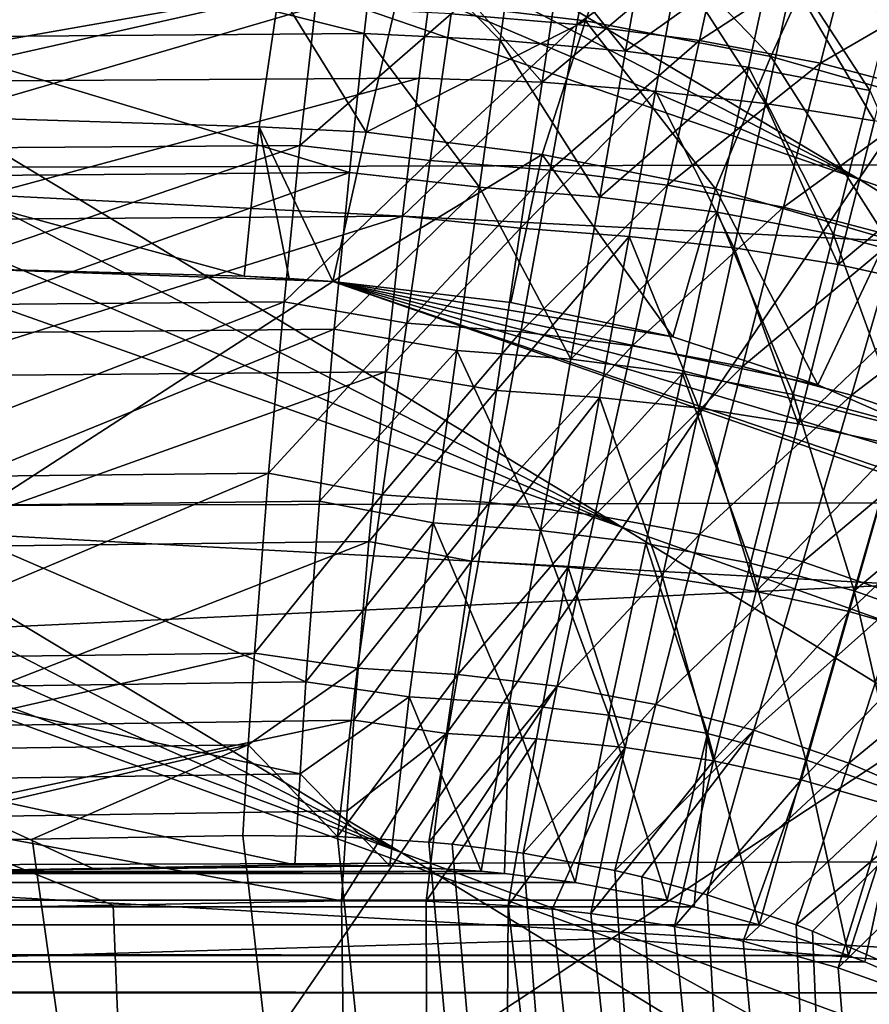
# Model space of a CAD drawing. Header units: metres. Extents: x -104 to 104, y -68 to 90.
# Tile 656 of 744: x 11.14 to 11.861, y 63.946 to 64.782. Entities that reach past the tile are written whole.
import ezdxf

# ---------------------------------------------------------------- set-up
doc = ezdxf.new("R2010")
doc.units = ezdxf.units.M
doc.layers.add('solid_FIT-BATH-153_SW0002', color=7, linetype='CONTINUOUS')

msp = doc.modelspace()

# ---------------------------------------------------------------- linework, layer by layer
at = {"layer": 'solid_FIT-BATH-153_SW0002'}
for points in [[(11.852636, 64.646774, 16.585003), (10.427814, 65.495926, 16.551546), (10.376735, 65.411522, 16.591522)], [(11.852636, 64.646774, 16.585003), (12.062684, 64.957085, 16.450451), (10.427814, 65.495926, 16.551546)], [(11.852636, 64.646774, 16.585003), (10.376735, 65.411522, 16.591522), (10.31077, 65.302567, 16.648218)], [(11.852636, 64.646774, 16.585003), (10.31077, 65.302567, 16.648218), (10.247931, 65.198784, 16.708183)], [(11.65191, 64.351181, 16.758869), (10.247931, 65.198784, 16.708183), (10.187838, 65.099533, 16.771673)], [(11.65191, 64.351181, 16.758869), (11.852636, 64.646774, 16.585003), (10.247931, 65.198784, 16.708183)], [(11.65191, 64.351181, 16.758869), (10.187838, 65.099533, 16.771673), (10.129853, 65.003761, 16.839369)], [(11.65191, 64.351181, 16.758869), (10.129853, 65.003761, 16.839369), (10.073413, 64.910545, 16.911943)], [(13.501779, 64.069473, 16.452181), (12.062684, 64.957085, 16.450451), (11.852636, 64.646774, 16.585003)], [(10.671652, 64.926094, -21.618959), (16.008661, 64.939339, -21.528992), (16.008661, 64.669853, -21.65876)], [(10.671576, 64.65583, -21.744427), (10.671652, 64.926094, -21.618959), (16.008661, 64.669853, -21.65876)], [(11.463671, 64.075256, 16.977695), (10.073413, 64.910545, 16.911943), (10.018735, 64.820236, 16.988976)], [(11.463671, 64.075256, 16.977695), (11.65191, 64.351181, 16.758869), (10.073413, 64.910545, 16.911943)], [(11.654564, 64.87941, 13.160353), (11.620215, 64.781219, 13.280434), (11.460307, 64.800499, 13.275292)], [(11.612876, 64.778214, 8.589328), (11.631902, 64.88298, 8.715256), (11.506342, 64.787315, 8.589342)], [(11.739985, 64.868843, 8.715199), (11.631902, 64.88298, 8.715256), (11.612876, 64.778214, 8.589328)], [(11.77783, 64.751053, 13.28959), (11.620215, 64.781219, 13.280434), (11.654564, 64.87941, 13.160353)], [(11.77783, 64.751053, 13.28959), (11.654564, 64.87941, 13.160353), (11.822212, 64.848, 13.1692)], [(11.432359, 64.770554, 1.001813), (11.037663, 64.76754, 1.001265), (11.037664, 64.868355, 0.882556)], [(11.44398, 64.870888, 0.882613), (11.432359, 64.770554, 1.001813), (11.037664, 64.868355, 0.882556)], [(11.547854, 64.764801, 1.001681), (11.432359, 64.770554, 1.001813), (11.44398, 64.870888, 0.882613)], [(11.562702, 64.8703, 0.874926), (11.547854, 64.764801, 1.001681), (11.44398, 64.870888, 0.882613)], [(11.65445, 64.755661, 1.001802), (11.547854, 64.764801, 1.001681), (11.562702, 64.8703, 0.874926)], [(11.673039, 64.860535, 0.875107), (11.65445, 64.755661, 1.001802), (11.562702, 64.8703, 0.874926)], [(11.717121, 64.764732, 8.589272), (11.739985, 64.868843, 8.715199), (11.612876, 64.778214, 8.589328)], [(11.846392, 64.848564, 8.71516), (11.739985, 64.868843, 8.715199), (11.717121, 64.764732, 8.589272)], [(11.781244, 64.846207, 0.875443), (11.65445, 64.755661, 1.001802), (11.673039, 64.860535, 0.875107)], [(11.781244, 64.846207, 0.875443), (11.758807, 64.741982, 1.002057), (11.65445, 64.755661, 1.001802)], [(11.819886, 64.745224, 8.589231), (11.846392, 64.848564, 8.71516), (11.717121, 64.764732, 8.589272)], [(11.861729, 64.722122, 1.002326), (11.758807, 64.741982, 1.002057), (11.781244, 64.846207, 0.875443)], [(11.77783, 64.751053, 13.28959), (11.822212, 64.848, 13.1692), (11.932956, 64.706863, 13.303801)], [(11.887798, 64.825592, 0.875799), (11.861729, 64.722122, 1.002326), (11.781244, 64.846207, 0.875443)], [(11.950462, 64.821083, 8.715191), (11.846392, 64.848564, 8.71516), (11.819886, 64.745224, 8.589231)], [(11.822212, 64.848, 13.1692), (11.986007, 64.800316, 13.184196), (11.932956, 64.706863, 13.303801)], [(11.032953, 64.729805, -4.414038), (11.479081, 64.732735, -4.415183), (11.492219, 64.833076, -4.298112)], [(11.032956, 64.830658, -4.2974), (11.032953, 64.729805, -4.414038), (11.492219, 64.833076, -4.298112)], [(11.583608, 64.729218, -4.413795), (11.492219, 64.833076, -4.298112), (11.479081, 64.732735, -4.415183)], [(11.583608, 64.729218, -4.413795), (11.599538, 64.834526, -4.28914), (11.492219, 64.833076, -4.298112)], [(11.699003, 64.826355, -4.288639), (11.599538, 64.834526, -4.28914), (11.583608, 64.729218, -4.413795)], [(11.679898, 64.721657, -4.413435), (11.699003, 64.826355, -4.288639), (11.583608, 64.729218, -4.413795)], [(11.773243, 64.711189, -4.413203), (11.699003, 64.826355, -4.288639), (11.679898, 64.721657, -4.413435)], [(11.773243, 64.711189, -4.413203), (11.795816, 64.815285, -4.288294), (11.699003, 64.826355, -4.288639)], [(11.463671, 64.075256, 16.977695), (10.018735, 64.820236, 16.988976), (9.966113, 64.733322, 17.069847)], [(11.360147, 64.806282, 13.275786), (10.803235, 64.708328, 13.38959), (10.797344, 64.819267, 13.286921)], [(11.920605, 64.718643, 8.589252), (11.950462, 64.821083, 8.715191), (11.819886, 64.745224, 8.589231)], [(11.865705, 64.696289, -4.412945), (11.795816, 64.815285, -4.288294), (11.773243, 64.711189, -4.413203)], [(11.865705, 64.696289, -4.412945), (11.891668, 64.79969, -4.287915), (11.795816, 64.815285, -4.288294)], [(11.34318, 64.691353, 13.376987), (10.803235, 64.708328, 13.38959), (11.360147, 64.806282, 13.275786)], [(11.43396, 64.686813, 13.3762), (11.34318, 64.691353, 13.376987), (11.360147, 64.806282, 13.275786)], [(11.460307, 64.800499, 13.275292), (11.43396, 64.686813, 13.3762), (11.360147, 64.806282, 13.275786)], [(10.97825, 64.672585, 8.488284), (11.377839, 64.675446, 8.488201), (11.390952, 64.793114, 8.589067)], [(10.978251, 64.79052, 8.589136), (10.97825, 64.672585, 8.488284), (11.390952, 64.793114, 8.589067)], [(11.506342, 64.787315, 8.589342), (11.390952, 64.793114, 8.589067), (11.377839, 64.675446, 8.488201)], [(11.620215, 64.781219, 13.280434), (11.43396, 64.686813, 13.3762), (11.460307, 64.800499, 13.275292)], [(11.488349, 64.662842, 8.482669), (11.506342, 64.787315, 8.589342), (11.377839, 64.675446, 8.488201)], [(11.612876, 64.778214, 8.589328), (11.506342, 64.787315, 8.589342), (11.488349, 64.662842, 8.482669)], [(11.620215, 64.781219, 13.280434), (11.583522, 64.667747, 13.380739), (11.43396, 64.686813, 13.3762)], [(11.590362, 64.65451, 8.482661), (11.612876, 64.778214, 8.589328), (11.488349, 64.662842, 8.482669)], [(11.730882, 64.638657, 13.389702), (11.583522, 64.667747, 13.380739), (11.620215, 64.781219, 13.280434)], [(11.717121, 64.764732, 8.589272), (11.612876, 64.778214, 8.589328), (11.590362, 64.65451, 8.482661)], [(11.730882, 64.638657, 13.389702), (11.620215, 64.781219, 13.280434), (11.77783, 64.751053, 13.28959)], [(11.432359, 64.770554, 1.001813), (11.419806, 64.652596, 1.103422), (11.037663, 64.76754, 1.001265)], [(11.530393, 64.64003, 1.109079), (11.419806, 64.652596, 1.103422), (11.432359, 64.770554, 1.001813)], [(11.547854, 64.764801, 1.001681), (11.530393, 64.64003, 1.109079), (11.432359, 64.770554, 1.001813)], [(11.419806, 64.652596, 1.103422), (11.037669, 64.649521, 1.102884), (11.037663, 64.76754, 1.001265)], [(11.632435, 64.631668, 1.10915), (11.530393, 64.64003, 1.109079), (11.547854, 64.764801, 1.001681)], [(11.65445, 64.755661, 1.001802), (11.632435, 64.631668, 1.10915), (11.547854, 64.764801, 1.001681)], [(11.690099, 64.641823, 8.482615), (11.717121, 64.764732, 8.589272), (11.590362, 64.65451, 8.482661)], [(11.819886, 64.745224, 8.589231), (11.717121, 64.764732, 8.589272), (11.690099, 64.641823, 8.482615)], [(11.758807, 64.741982, 1.002057), (11.632435, 64.631668, 1.10915), (11.65445, 64.755661, 1.001802)], [(11.788584, 64.623222, 8.48258), (11.819886, 64.745224, 8.589231), (11.690099, 64.641823, 8.482615)], [(11.730882, 64.638657, 13.389702), (11.77783, 64.751053, 13.28959), (11.876246, 64.596214, 13.404569)], [(11.77783, 64.751053, 13.28959), (11.932956, 64.706863, 13.303801), (11.876246, 64.596214, 13.404569)], [(11.920605, 64.718643, 8.589252), (11.819886, 64.745224, 8.589231), (11.788584, 64.623222, 8.48258)], [(11.758807, 64.741982, 1.002057), (11.732262, 64.618782, 1.109323), (11.632435, 64.631668, 1.10915)], [(11.830911, 64.599831, 1.109507), (11.732262, 64.618782, 1.109323), (11.758807, 64.741982, 1.002057)], [(11.861729, 64.722122, 1.002326), (11.830911, 64.599831, 1.109507), (11.758807, 64.741982, 1.002057)], [(11.463671, 64.075256, 16.977695), (9.966113, 64.733322, 17.069847), (9.915602, 64.649887, 17.154232)], [(11.032953, 64.729805, -4.414038), (11.032959, 64.612228, -4.513783), (11.479081, 64.732735, -4.415183)], [(11.032959, 64.612228, -4.513783), (11.464924, 64.615349, -4.514817), (11.479081, 64.732735, -4.415183)], [(11.583608, 64.729218, -4.413795), (11.479081, 64.732735, -4.415183), (11.464924, 64.615349, -4.514817)], [(11.565022, 64.605125, -4.519328), (11.583608, 64.729218, -4.413795), (11.464924, 64.615349, -4.514817)], [(11.679898, 64.721657, -4.413435), (11.583608, 64.729218, -4.413795), (11.565022, 64.605125, -4.519328)], [(11.657324, 64.598282, -4.5191), (11.679898, 64.721657, -4.413435), (11.565022, 64.605125, -4.519328)], [(11.746597, 64.588501, -4.51896), (11.679898, 64.721657, -4.413435), (11.657324, 64.598282, -4.5191)], [(11.746597, 64.588501, -4.51896), (11.773243, 64.711189, -4.413203), (11.679898, 64.721657, -4.413435)], [(11.885359, 64.597694, 8.482593), (11.920605, 64.718643, 8.589252), (11.788584, 64.623222, 8.48258)], [(11.927932, 64.573769, 1.10966), (11.830911, 64.599831, 1.109507), (11.861729, 64.722122, 1.002326)], [(11.835078, 64.574394, -4.518803), (11.773243, 64.711189, -4.413203), (11.746597, 64.588501, -4.51896)], [(11.835078, 64.574394, -4.518803), (11.865705, 64.696289, -4.412945), (11.773243, 64.711189, -4.413203)], [(11.062667, 64.571854, 13.466807), (10.803235, 64.708328, 13.38959), (11.330458, 64.564568, 13.457904)], [(11.34318, 64.691353, 13.376987), (11.330458, 64.564568, 13.457904), (10.803235, 64.708328, 13.38959)], [(11.956972, 64.676193, -4.412658), (11.865705, 64.696289, -4.412945), (11.835078, 64.574394, -4.518803)], [(11.34318, 64.691353, 13.376987), (11.368608, 64.562599, 13.457203), (11.330458, 64.564568, 13.457904)], [(11.43396, 64.686813, 13.3762), (11.405869, 64.560104, 13.456836), (11.34318, 64.691353, 13.376987)], [(11.34318, 64.691353, 13.376987), (11.405869, 64.560104, 13.456836), (11.368608, 64.562599, 13.457203)], [(11.583522, 64.667747, 13.380739), (11.405869, 64.560104, 13.456836), (11.43396, 64.686813, 13.3762)], [(11.922576, 64.555214, -4.51862), (11.956972, 64.676193, -4.412658), (11.835078, 64.574394, -4.518803)], [(10.671576, 64.65583, -21.744427), (16.008661, 64.669853, -21.65876), (16.008661, 64.383507, -21.773169)], [(10.978248, 64.539322, 8.40631), (11.364357, 64.542831, 8.406219), (11.377839, 64.675446, 8.488201)], [(10.97825, 64.672585, 8.488284), (10.978248, 64.539322, 8.40631), (11.377839, 64.675446, 8.488201)], [(11.488349, 64.662842, 8.482669), (11.377839, 64.675446, 8.488201), (11.364357, 64.542831, 8.406219)], [(11.583522, 64.667747, 13.380739), (11.556983, 64.542274, 13.459438), (11.405869, 64.560104, 13.456836)], [(11.583522, 64.667747, 13.380739), (11.694556, 64.512985, 13.468517), (11.556983, 64.542274, 13.459438)], [(11.730882, 64.638657, 13.389702), (11.694556, 64.512985, 13.468517), (11.583522, 64.667747, 13.380739)], [(11.468479, 64.524673, 8.399145), (11.488349, 64.662842, 8.482669), (11.364357, 64.542831, 8.406219)], [(11.590362, 64.65451, 8.482661), (11.488349, 64.662842, 8.482669), (11.468479, 64.524673, 8.399145)], [(10.671499, 64.368515, -21.854706), (10.671576, 64.65583, -21.744427), (16.008661, 64.383507, -21.773169)], [(11.419806, 64.652596, 1.103422), (11.037684, 64.515884, 1.185597), (11.037669, 64.649521, 1.102884)], [(11.419806, 64.652596, 1.103422), (11.406919, 64.519539, 1.186015), (11.037684, 64.515884, 1.185597)], [(11.530393, 64.64003, 1.109079), (11.406919, 64.519539, 1.186015), (11.419806, 64.652596, 1.103422)], [(11.565315, 64.51722, 8.399142), (11.590362, 64.65451, 8.482661), (11.468479, 64.524673, 8.399145)], [(11.690099, 64.641823, 8.482615), (11.590362, 64.65451, 8.482661), (11.565315, 64.51722, 8.399142)], [(11.290984, 63.82375, 17.239256), (9.915602, 64.649887, 17.154232), (9.867319, 64.57019, 17.24201)], [(11.290984, 63.82375, 17.239256), (11.463671, 64.075256, 16.977695), (9.915602, 64.649887, 17.154232)], [(13.275067, 63.772705, 16.586914), (11.852636, 64.646774, 16.585003), (11.65191, 64.351181, 16.758869)], [(13.501779, 64.069473, 16.452181), (11.852636, 64.646774, 16.585003), (13.275067, 63.772705, 16.586914)], [(11.530393, 64.64003, 1.109079), (11.511108, 64.501419, 1.193177), (11.406919, 64.519539, 1.186015)], [(11.607936, 64.493942, 1.193211), (11.511108, 64.501419, 1.193177), (11.530393, 64.64003, 1.109079)], [(11.632435, 64.631668, 1.10915), (11.607936, 64.493942, 1.193211), (11.530393, 64.64003, 1.109079)], [(11.660076, 64.505417, 8.399111), (11.690099, 64.641823, 8.482615), (11.565315, 64.51722, 8.399142)], [(11.788584, 64.623222, 8.48258), (11.690099, 64.641823, 8.482615), (11.660076, 64.505417, 8.399111)], [(11.730882, 64.638657, 13.389702), (11.817718, 64.472206, 13.483924), (11.694556, 64.512985, 13.468517)], [(11.730882, 64.638657, 13.389702), (11.876246, 64.596214, 13.404569), (11.817718, 64.472206, 13.483924)], [(11.732262, 64.618782, 1.109323), (11.607936, 64.493942, 1.193211), (11.632435, 64.631668, 1.10915)], [(11.732262, 64.618782, 1.109323), (11.702757, 64.481964, 1.193313), (11.607936, 64.493942, 1.193211)], [(11.753836, 64.487831, 8.399087), (11.788584, 64.623222, 8.48258), (11.660076, 64.505417, 8.399111)], [(11.796681, 64.464035, 1.19342), (11.702757, 64.481964, 1.193313), (11.732262, 64.618782, 1.109323)], [(11.830911, 64.599831, 1.109507), (11.796681, 64.464035, 1.19342), (11.732262, 64.618782, 1.109323)], [(11.885359, 64.597694, 8.482593), (11.788584, 64.623222, 8.48258), (11.753836, 64.487831, 8.399087)], [(11.032959, 64.612228, -4.513783), (11.032974, 64.479507, -4.594883), (11.464924, 64.615349, -4.514817)], [(11.032974, 64.479507, -4.594883), (11.45042, 64.483353, -4.595675), (11.464924, 64.615349, -4.514817)], [(11.565022, 64.605125, -4.519328), (11.464924, 64.615349, -4.514817), (11.45042, 64.483353, -4.595675)], [(11.544641, 64.46756, -4.601943), (11.565022, 64.605125, -4.519328), (11.45042, 64.483353, -4.595675)], [(11.657324, 64.598282, -4.5191), (11.565022, 64.605125, -4.519328), (11.544641, 64.46756, -4.601943)], [(11.63223, 64.461502, -4.601819), (11.657324, 64.598282, -4.5191), (11.544641, 64.46756, -4.601943)], [(11.71701, 64.452484, -4.601748), (11.657324, 64.598282, -4.5191), (11.63223, 64.461502, -4.601819)], [(11.71701, 64.452484, -4.601748), (11.746597, 64.588501, -4.51896), (11.657324, 64.598282, -4.5191)], [(11.846248, 64.463478, 8.399093), (11.885359, 64.597694, 8.482593), (11.753836, 64.487831, 8.399087)], [(11.889303, 64.439156, 1.193508), (11.796681, 64.464035, 1.19342), (11.830911, 64.599831, 1.109507)], [(11.876246, 64.596214, 13.404569), (11.913516, 64.430222, 13.500975), (11.817718, 64.472206, 13.483924)], [(11.927932, 64.573769, 1.10966), (11.889303, 64.439156, 1.193508), (11.830911, 64.599831, 1.109507)], [(11.979885, 64.565079, 8.482655), (11.885359, 64.597694, 8.482593), (11.846248, 64.463478, 8.399093)], [(11.801097, 64.439255, -4.601666), (11.746597, 64.588501, -4.51896), (11.71701, 64.452484, -4.601748)], [(11.801097, 64.439255, -4.601666), (11.835078, 64.574394, -4.518803), (11.746597, 64.588501, -4.51896)], [(11.290984, 63.82375, 17.239256), (9.867319, 64.57019, 17.24201), (9.82559, 64.50135, 17.323694)], [(11.062667, 64.571854, 13.466807), (11.405869, 64.560104, 13.456836), (10.938916, 64.257629, 13.649675)], [(11.062667, 64.571854, 13.466807), (11.330458, 64.564568, 13.457904), (11.405869, 64.560104, 13.456836)], [(11.922576, 64.555214, -4.51862), (11.835078, 64.574394, -4.518803), (11.801097, 64.439255, -4.601666)], [(12.114649, 64.313103, 13.551242), (10.938916, 64.257629, 13.649675), (11.405869, 64.560104, 13.456836)], [(11.330458, 64.564568, 13.457904), (11.368608, 64.562599, 13.457203), (11.405869, 64.560104, 13.456836)], [(12.092948, 64.326363, 13.545492), (12.114649, 64.313103, 13.551242), (11.405869, 64.560104, 13.456836)], [(11.999467, 64.383629, 13.520703), (12.092948, 64.326363, 13.545492), (11.405869, 64.560104, 13.456836)], [(11.913516, 64.430222, 13.500975), (11.999467, 64.383629, 13.520703), (11.405869, 64.560104, 13.456836)], [(11.817718, 64.472206, 13.483924), (11.913516, 64.430222, 13.500975), (11.405869, 64.560104, 13.456836)], [(11.694556, 64.512985, 13.468517), (11.817718, 64.472206, 13.483924), (11.405869, 64.560104, 13.456836)], [(11.556983, 64.542274, 13.459438), (11.694556, 64.512985, 13.468517), (11.405869, 64.560104, 13.456836)], [(11.936343, 64.432312, 8.399131), (11.979885, 64.565079, 8.482655), (11.846248, 64.463478, 8.399093)], [(11.884428, 64.421074, -4.601566), (11.922576, 64.555214, -4.51862), (11.801097, 64.439255, -4.601666)], [(10.978247, 64.393227, 8.345576), (11.351168, 64.397354, 8.345356), (11.364357, 64.542831, 8.406219)], [(10.978248, 64.539322, 8.40631), (10.978247, 64.393227, 8.345576), (11.364357, 64.542831, 8.406219)], [(11.468479, 64.524673, 8.399145), (11.364357, 64.542831, 8.406219), (11.351168, 64.397354, 8.345356)], [(11.406919, 64.519539, 1.186015), (11.03771, 64.369339, 1.246873), (11.037684, 64.515884, 1.185597)], [(11.406919, 64.519539, 1.186015), (11.394325, 64.373589, 1.247298), (11.03771, 64.369339, 1.246873)], [(11.447639, 64.378944, 8.340657), (11.468479, 64.524673, 8.399145), (11.351168, 64.397354, 8.345356)], [(11.511108, 64.501419, 1.193177), (11.394325, 64.373589, 1.247298), (11.406919, 64.519539, 1.186015)], [(11.565315, 64.51722, 8.399142), (11.468479, 64.524673, 8.399145), (11.447639, 64.378944, 8.340657)], [(11.538837, 64.372437, 8.340656), (11.565315, 64.51722, 8.399142), (11.447639, 64.378944, 8.340657)], [(11.660076, 64.505417, 8.399111), (11.565315, 64.51722, 8.399142), (11.538837, 64.372437, 8.340656)], [(11.290984, 63.82375, 17.239256), (9.82559, 64.50135, 17.323694), (9.785046, 64.434448, 17.409035)], [(11.511108, 64.501419, 1.193177), (11.490888, 64.355164, 1.252061), (11.394325, 64.373589, 1.247298)], [(11.582039, 64.348648, 1.252074), (11.490888, 64.355164, 1.252061), (11.511108, 64.501419, 1.193177)], [(11.607936, 64.493942, 1.193211), (11.582039, 64.348648, 1.252074), (11.511108, 64.501419, 1.193177)], [(11.628382, 64.361588, 8.34064), (11.660076, 64.505417, 8.399111), (11.538837, 64.372437, 8.340656)], [(11.753836, 64.487831, 8.399087), (11.660076, 64.505417, 8.399111), (11.628382, 64.361588, 8.34064)], [(11.702757, 64.481964, 1.193313), (11.582039, 64.348648, 1.252074), (11.607936, 64.493942, 1.193211)], [(11.717185, 64.345085, 8.340628), (11.753836, 64.487831, 8.399087), (11.628382, 64.361588, 8.34064)], [(11.846248, 64.463478, 8.399093), (11.753836, 64.487831, 8.399087), (11.717185, 64.345085, 8.340628)], [(11.032974, 64.479507, -4.594883), (11.033002, 64.334267, -4.65492), (11.45042, 64.483353, -4.595675)], [(11.033002, 64.334267, -4.65492), (11.436296, 64.339081, -4.655502), (11.45042, 64.483353, -4.595675)], [(11.544641, 64.46756, -4.601943), (11.45042, 64.483353, -4.595675), (11.436296, 64.339081, -4.655502)], [(11.702757, 64.481964, 1.193313), (11.671605, 64.337646, 1.25212), (11.582039, 64.348648, 1.252074)], [(11.76057, 64.320808, 1.252169), (11.671605, 64.337646, 1.25212), (11.702757, 64.481964, 1.193313)], [(11.796681, 64.464035, 1.19342), (11.76057, 64.320808, 1.252169), (11.702757, 64.481964, 1.193313)], [(11.523415, 64.32254, -4.6598), (11.544641, 64.46756, -4.601943), (11.436296, 64.339081, -4.655502)], [(11.63223, 64.461502, -4.601819), (11.544641, 64.46756, -4.601943), (11.523415, 64.32254, -4.6598)], [(11.605705, 64.317345, -4.659749), (11.63223, 64.461502, -4.601819), (11.523415, 64.32254, -4.6598)], [(11.685777, 64.309128, -4.659721), (11.63223, 64.461502, -4.601819), (11.605705, 64.317345, -4.659749)], [(11.685777, 64.309128, -4.659721), (11.71701, 64.452484, -4.601748), (11.63223, 64.461502, -4.601819)], [(11.805015, 64.321953, 8.340631), (11.846248, 64.463478, 8.399093), (11.717185, 64.345085, 8.340628)], [(11.84857, 64.297188, 1.252208), (11.76057, 64.320808, 1.252169), (11.796681, 64.464035, 1.19342)], [(11.889303, 64.439156, 1.193508), (11.84857, 64.297188, 1.252208), (11.796681, 64.464035, 1.19342)], [(11.936343, 64.432312, 8.399131), (11.846248, 64.463478, 8.399093), (11.805015, 64.321953, 8.340631)], [(11.765256, 64.296822, -4.659688), (11.71701, 64.452484, -4.601748), (11.685777, 64.309128, -4.659721)], [(11.765256, 64.296822, -4.659688), (11.801097, 64.439255, -4.601666), (11.71701, 64.452484, -4.601748)], [(11.290984, 63.82375, 17.239256), (9.785046, 64.434448, 17.409035), (9.745755, 64.369598, 17.497972)], [(11.884428, 64.421074, -4.601566), (11.801097, 64.439255, -4.601666), (11.765256, 64.296822, -4.659688)], [(11.979659, 64.407417, 1.193559), (11.84857, 64.297188, 1.252208), (11.889303, 64.439156, 1.193508)], [(11.89045, 64.292297, 8.340649), (11.936343, 64.432312, 8.399131), (11.805015, 64.321953, 8.340631)], [(11.844209, 64.279694, -4.659646), (11.884428, 64.421074, -4.601566), (11.765256, 64.296822, -4.659688)], [(11.966704, 64.397339, -4.601426), (11.884428, 64.421074, -4.601566), (11.844209, 64.279694, -4.659646)], [(11.979659, 64.407417, 1.193559), (11.934153, 64.267021, 1.252228), (11.84857, 64.297188, 1.252208)], [(10.978246, 64.239754, 8.308709), (11.339216, 64.244286, 8.308685), (11.351168, 64.397354, 8.345356)], [(10.978247, 64.393227, 8.345576), (10.978246, 64.239754, 8.308709), (11.351168, 64.397354, 8.345356)], [(11.447639, 64.378944, 8.340657), (11.351168, 64.397354, 8.345356), (11.339216, 64.244286, 8.308685)], [(11.92237, 64.257149, -4.659584), (11.966704, 64.397339, -4.601426), (11.844209, 64.279694, -4.659646)], [(10.671499, 64.368515, -21.854706), (16.008661, 64.383507, -21.773169), (16.008661, 64.079597, -21.873367)], [(11.426715, 64.231743, 8.307062), (11.447639, 64.378944, 8.340657), (11.339216, 64.244286, 8.308685)], [(11.538837, 64.372437, 8.340656), (11.447639, 64.378944, 8.340657), (11.426715, 64.231743, 8.307062)], [(11.136867, 63.601349, 17.537306), (11.290984, 63.82375, 17.239256), (9.745755, 64.369598, 17.497972)], [(10.671424, 64.063416, -21.950964), (10.671499, 64.368515, -21.854706), (16.008661, 64.079597, -21.873367)], [(11.394325, 64.373589, 1.247298), (11.382925, 64.219994, 1.284226), (11.03771, 64.369339, 1.246873)], [(11.382925, 64.219994, 1.284226), (11.037745, 64.215286, 1.284117), (11.03771, 64.369339, 1.246873)], [(11.490888, 64.355164, 1.252061), (11.382925, 64.219994, 1.284226), (11.394325, 64.373589, 1.247298)], [(11.512022, 64.226219, 8.307062), (11.538837, 64.372437, 8.340656), (11.426715, 64.231743, 8.307062)], [(11.628382, 64.361588, 8.34064), (11.538837, 64.372437, 8.340656), (11.512022, 64.226219, 8.307062)], [(11.596332, 64.216331, 8.307058), (11.628382, 64.361588, 8.34064), (11.512022, 64.226219, 8.307062)], [(11.717185, 64.345085, 8.340628), (11.628382, 64.361588, 8.34064), (11.596332, 64.216331, 8.307058)], [(11.490888, 64.355164, 1.252061), (11.470599, 64.207397, 1.285875), (11.382925, 64.219994, 1.284226)], [(13.057609, 63.489708, 16.760809), (11.65191, 64.351181, 16.758869), (11.463671, 64.075256, 16.977695)], [(11.555824, 64.201889, 1.285878), (11.470599, 64.207397, 1.285875), (11.490888, 64.355164, 1.252061)], [(11.582039, 64.348648, 1.252074), (11.555824, 64.201889, 1.285878), (11.490888, 64.355164, 1.252061)], [(13.275067, 63.772705, 16.586914), (11.65191, 64.351181, 16.758869), (13.057609, 63.489708, 16.760809)], [(11.640112, 64.191879, 1.285889), (11.555824, 64.201889, 1.285878), (11.582039, 64.348648, 1.252074)], [(11.671605, 64.337646, 1.25212), (11.640112, 64.191879, 1.285889), (11.582039, 64.348648, 1.252074)], [(11.680161, 64.200928, 8.307055), (11.717185, 64.345085, 8.340628), (11.596332, 64.216331, 8.307058)], [(11.805015, 64.321953, 8.340631), (11.717185, 64.345085, 8.340628), (11.680161, 64.200928, 8.307055)], [(11.033002, 64.334267, -4.65492), (11.03304, 64.181854, -4.691393), (11.436296, 64.339081, -4.655502)], [(11.03304, 64.181854, -4.691393), (11.423536, 64.187485, -4.691524), (11.436296, 64.339081, -4.655502)], [(11.523415, 64.32254, -4.6598), (11.436296, 64.339081, -4.655502), (11.423536, 64.187485, -4.691524)], [(11.724092, 64.17617, 1.285901), (11.640112, 64.191879, 1.285889), (11.671605, 64.337646, 1.25212)], [(11.76057, 64.320808, 1.252169), (11.724092, 64.17617, 1.285901), (11.671605, 64.337646, 1.25212)], [(11.502259, 64.176064, -4.693043), (11.523415, 64.32254, -4.6598), (11.423536, 64.187485, -4.691524)], [(11.605705, 64.317345, -4.659749), (11.523415, 64.32254, -4.6598), (11.502259, 64.176064, -4.693043)], [(11.578838, 64.171783, -4.693032), (11.605705, 64.317345, -4.659749), (11.502259, 64.176064, -4.693043)], [(11.654182, 64.164383, -4.693026), (11.605705, 64.317345, -4.659749), (11.578838, 64.171783, -4.693032)], [(11.654182, 64.164383, -4.693026), (11.685777, 64.309128, -4.659721), (11.605705, 64.317345, -4.659749)], [(11.76338, 64.179039, 8.307055), (11.805015, 64.321953, 8.340631), (11.680161, 64.200928, 8.307055)], [(11.807445, 64.153824, 1.285911), (11.724092, 64.17617, 1.285901), (11.76057, 64.320808, 1.252169)], [(11.84857, 64.297188, 1.252208), (11.807445, 64.153824, 1.285911), (11.76057, 64.320808, 1.252169)], [(11.89045, 64.292297, 8.340649), (11.805015, 64.321953, 8.340631), (11.76338, 64.179039, 8.307055)], [(12.114649, 64.313103, 13.551242), (11.642637, 64.002258, 13.741829), (10.938916, 64.257629, 13.649675)], [(12.599273, 63.926861, 13.733454), (11.642637, 64.002258, 13.741829), (12.114649, 64.313103, 13.551242)], [(11.729037, 64.153015, -4.693018), (11.685777, 64.309128, -4.659721), (11.654182, 64.164383, -4.693026)], [(11.729037, 64.153015, -4.693018), (11.765256, 64.296822, -4.659688), (11.685777, 64.309128, -4.659721)], [(11.844209, 64.279694, -4.659646), (11.765256, 64.296822, -4.659688), (11.729037, 64.153015, -4.693018)], [(11.844124, 64.150894, 8.307059), (11.89045, 64.292297, 8.340649), (11.76338, 64.179039, 8.307055)], [(11.888227, 64.125237, 1.285916), (11.807445, 64.153824, 1.285911), (11.84857, 64.297188, 1.252208)], [(11.844124, 64.150894, 8.307059), (11.973207, 64.257133, 8.340672), (11.89045, 64.292297, 8.340649)], [(11.934153, 64.267021, 1.252228), (11.888227, 64.125237, 1.285916), (11.84857, 64.297188, 1.252208)], [(11.803587, 64.136948, -4.693008), (11.844209, 64.279694, -4.659646), (11.729037, 64.153015, -4.693018)], [(11.92237, 64.257149, -4.659584), (11.844209, 64.279694, -4.659646), (11.803587, 64.136948, -4.693008)], [(11.642637, 64.002258, 13.741829), (10.506994, 63.968475, 13.858869), (10.938916, 64.257629, 13.649675)], [(11.877606, 64.115578, -4.692993), (11.92237, 64.257149, -4.659584), (11.803587, 64.136948, -4.693008)], [(11.844124, 64.150894, 8.307059), (11.921957, 64.117523, 8.307066), (11.973207, 64.257133, 8.340672)], [(10.978245, 64.16188, 8.299514), (11.333952, 64.166664, 8.299539), (11.339216, 64.244286, 8.308685)], [(10.978246, 64.239754, 8.308709), (10.978245, 64.16188, 8.299514), (11.339216, 64.244286, 8.308685)], [(11.426715, 64.231743, 8.307062), (11.339216, 64.244286, 8.308685), (11.333952, 64.166664, 8.299539)], [(11.426715, 64.231743, 8.307062), (11.333952, 64.166664, 8.299539), (11.409691, 64.088715, 8.296501)], [(11.512022, 64.226219, 8.307062), (11.426715, 64.231743, 8.307062), (11.409691, 64.088715, 8.296501)], [(11.512022, 64.226219, 8.307062), (11.409691, 64.088715, 8.296501), (11.487258, 64.084053, 8.296501)], [(11.596332, 64.216331, 8.307058), (11.512022, 64.226219, 8.307062), (11.487258, 64.084053, 8.296501)], [(11.382925, 64.219994, 1.284226), (11.377908, 64.142075, 1.29344), (11.037745, 64.215286, 1.284117)], [(11.470599, 64.207397, 1.285875), (11.377908, 64.142075, 1.29344), (11.382925, 64.219994, 1.284226)], [(11.596332, 64.216331, 8.307058), (11.487258, 64.084053, 8.296501), (11.507119, 64.082176, 8.296501)], [(11.596332, 64.216331, 8.307058), (11.507119, 64.082176, 8.296501), (11.567281, 64.074608, 8.296501)], [(11.680161, 64.200928, 8.307055), (11.596332, 64.216331, 8.307058), (11.567281, 64.074608, 8.296501)], [(11.377908, 64.142075, 1.29344), (11.037766, 64.137054, 1.293429), (11.037745, 64.215286, 1.284117)], [(11.470599, 64.207397, 1.285875), (11.454159, 64.063873, 1.296502), (11.377908, 64.142075, 1.29344)], [(11.470599, 64.207397, 1.285875), (11.531638, 64.059204, 1.296502), (11.454159, 64.063873, 1.296502)], [(11.555824, 64.201889, 1.285878), (11.531638, 64.059204, 1.296502), (11.470599, 64.207397, 1.285875)], [(11.555824, 64.201889, 1.285878), (11.551576, 64.057297, 1.296502), (11.531638, 64.059204, 1.296502)], [(11.555824, 64.201889, 1.285878), (11.611693, 64.049644, 1.296502), (11.551576, 64.057297, 1.296502)], [(11.640112, 64.191879, 1.285889), (11.611693, 64.049644, 1.296502), (11.555824, 64.201889, 1.285878)], [(11.680161, 64.200928, 8.307055), (11.567281, 64.074608, 8.296501), (11.645385, 64.05986, 8.296501)], [(11.76338, 64.179039, 8.307055), (11.680161, 64.200928, 8.307055), (11.645385, 64.05986, 8.296501)], [(11.640112, 64.191879, 1.285889), (11.689795, 64.034653, 1.296502), (11.611693, 64.049644, 1.296502)], [(11.724092, 64.17617, 1.285901), (11.689795, 64.034653, 1.296502), (11.640112, 64.191879, 1.285889)], [(11.03304, 64.181854, -4.691393), (11.033063, 64.10453, -4.70052), (11.423536, 64.187485, -4.691524)], [(11.033063, 64.10453, -4.70052), (11.417928, 64.110596, -4.700512), (11.423536, 64.187485, -4.691524)], [(11.502259, 64.176064, -4.693043), (11.423536, 64.187485, -4.691524), (11.417928, 64.110596, -4.700512)], [(11.502259, 64.176064, -4.693043), (11.412989, 64.034081, -4.703498), (11.485092, 64.033699, -4.703498)], [(11.502259, 64.176064, -4.693043), (11.417928, 64.110596, -4.700512), (11.412989, 64.034081, -4.703498)], [(11.578838, 64.171783, -4.693032), (11.502259, 64.176064, -4.693043), (11.485092, 64.033699, -4.703498)], [(11.76338, 64.179039, 8.307055), (11.645385, 64.05986, 8.296501), (11.668259, 64.054428, 8.296501)], [(11.76338, 64.179039, 8.307055), (11.668259, 64.054428, 8.296501), (11.723584, 64.039215, 8.296501)], [(11.724092, 64.17617, 1.285901), (11.712689, 64.029106, 1.296502), (11.689795, 64.034653, 1.296502)], [(11.724092, 64.17617, 1.285901), (11.767989, 64.013626, 1.296502), (11.712689, 64.029106, 1.296502)], [(11.844124, 64.150894, 8.307059), (11.76338, 64.179039, 8.307055), (11.723584, 64.039215, 8.296501)], [(11.807445, 64.153824, 1.285911), (11.767989, 64.013626, 1.296502), (11.724092, 64.17617, 1.285901)], [(10.978245, 64.16188, 8.299514), (10.978271, 64.083855, 8.296501), (11.333952, 64.166664, 8.299539)], [(11.333952, 64.166664, 8.299539), (10.978271, 64.083855, 8.296501), (11.150455, 64.086502, 8.296501)], [(11.333952, 64.166664, 8.299539), (11.150455, 64.086502, 8.296501), (11.329307, 64.089439, 8.296501)], [(11.333952, 64.166664, 8.299539), (11.329307, 64.089439, 8.296501), (11.409691, 64.088715, 8.296501)], [(11.578838, 64.171783, -4.693032), (11.485092, 64.033699, -4.703498), (11.554718, 64.030266, -4.703498)], [(11.654182, 64.164383, -4.693026), (11.578838, 64.171783, -4.693032), (11.554718, 64.030266, -4.703498)], [(11.654182, 64.164383, -4.693026), (11.554718, 64.030266, -4.703498), (11.591965, 64.027069, -4.703498)], [(11.654182, 64.164383, -4.693026), (11.591965, 64.027069, -4.703498), (11.624949, 64.023384, -4.703498)], [(11.729037, 64.153015, -4.693018), (11.654182, 64.164383, -4.693026), (11.624949, 64.023384, -4.703498)], [(11.729037, 64.153015, -4.693018), (11.624949, 64.023384, -4.703498), (11.696057, 64.012375, -4.703498)], [(11.803587, 64.136948, -4.693008), (11.729037, 64.153015, -4.693018), (11.696057, 64.012375, -4.703498)], [(11.844124, 64.150894, 8.307059), (11.723584, 64.039215, 8.296501), (11.799273, 64.013687, 8.296501)], [(11.807445, 64.153824, 1.285911), (11.843822, 63.987686, 1.296502), (11.767989, 64.013626, 1.296502)], [(11.844124, 64.150894, 8.307059), (11.799273, 64.013687, 8.296501), (11.921957, 64.117523, 8.307066)], [(11.888227, 64.125237, 1.285916), (11.843822, 63.987686, 1.296502), (11.807445, 64.153824, 1.285911)], [(11.377908, 64.142075, 1.29344), (11.373485, 64.064537, 1.296502), (11.037766, 64.137054, 1.293429)], [(11.377908, 64.142075, 1.29344), (11.454159, 64.063873, 1.296502), (11.373485, 64.064537, 1.296502)], [(11.037766, 64.137054, 1.293429), (11.373485, 64.064537, 1.296502), (11.20193, 64.061531, 1.296502)], [(11.037766, 64.137054, 1.293429), (11.20193, 64.061531, 1.296502), (11.037789, 64.058884, 1.296502)], [(11.803587, 64.136948, -4.693008), (11.696057, 64.012375, -4.703498), (11.754227, 63.999893, -4.703498)], [(11.877606, 64.115578, -4.692993), (11.803587, 64.136948, -4.693008), (11.754227, 63.999893, -4.703498)], [(11.58957, 63.264999, 72.135033), (10.074668, 64.124321, 71.996498), (10.069197, 64.113548, 72.135017)], [(10.543897, 63.878998, 50.137436), (10.074668, 64.124321, 71.996498), (11.595869, 63.275314, 71.996498)], [(11.58957, 63.264999, 72.135033), (11.595869, 63.275314, 71.996498), (10.074668, 64.124321, 71.996498)], [(11.888227, 64.125237, 1.285916), (11.8577, 63.982269, 1.296502), (11.843822, 63.987686, 1.296502)], [(11.888227, 64.125237, 1.285916), (11.917937, 63.955936, 1.296502), (11.8577, 63.982269, 1.296502)], [(11.921957, 64.117523, 8.307066), (11.799273, 64.013687, 8.296501), (11.813233, 64.008308, 8.296501)], [(11.921957, 64.117523, 8.307066), (11.813233, 64.008308, 8.296501), (11.873239, 63.982361, 8.296501)], [(10.069197, 64.113548, 72.135017), (10.052864, 64.08139, 72.269867), (11.57077, 63.234215, 72.269882)], [(11.58957, 63.264999, 72.135033), (10.069197, 64.113548, 72.135017), (11.57077, 63.234215, 72.269882)], [(11.033063, 64.10453, -4.70052), (11.412989, 64.034081, -4.703498), (11.417928, 64.110596, -4.700512)], [(11.877606, 64.115578, -4.692993), (11.754227, 63.999893, -4.703498), (11.83497, 63.977215, -4.703498)], [(11.949696, 64.089111, -4.692975), (11.877606, 64.115578, -4.692993), (11.83497, 63.977215, -4.703498)], [(11.033063, 64.10453, -4.70052), (11.033089, 64.027031, -4.703498), (11.21921, 64.030342, -4.703498)], [(11.033063, 64.10453, -4.70052), (11.21921, 64.030342, -4.703498), (11.412989, 64.034081, -4.703498)], [(10.96371, 58.371925, 8.296501), (12.089217, 57.418766, 8.296501), (10.978271, 64.083855, 8.296501)], [(12.089217, 57.418766, 8.296501), (11.150455, 64.086502, 8.296501), (10.978271, 64.083855, 8.296501)], [(12.089217, 57.418766, 8.296501), (11.329307, 64.089439, 8.296501), (11.150455, 64.086502, 8.296501)], [(12.089217, 57.418766, 8.296501), (11.409691, 64.088715, 8.296501), (11.329307, 64.089439, 8.296501)], [(12.089217, 57.418766, 8.296501), (11.487258, 64.084053, 8.296501), (11.409691, 64.088715, 8.296501)], [(12.089217, 57.418766, 8.296501), (11.507119, 64.082176, 8.296501), (11.487258, 64.084053, 8.296501)], [(11.949696, 64.089111, -4.692975), (11.83497, 63.977215, -4.703498), (11.900224, 63.954067, -4.703498)], [(10.052864, 64.08139, 72.269867), (10.026167, 64.028816, 72.396393), (11.540041, 63.183891, 72.3964)], [(11.57077, 63.234215, 72.269882), (10.052864, 64.08139, 72.269867), (11.540041, 63.183891, 72.3964)], [(10.671424, 64.063416, -21.950964), (16.008661, 64.079597, -21.873367), (16.008661, 63.757408, -21.960508)], [(12.852748, 63.225296, 16.97937), (11.463671, 64.075256, 16.977695), (11.290984, 63.82375, 17.239256)], [(13.057609, 63.489708, 16.760809), (11.463671, 64.075256, 16.977695), (12.852748, 63.225296, 16.97937)], [(12.089217, 57.418766, 8.296501), (11.567281, 64.074608, 8.296501), (11.507119, 64.082176, 8.296501)], [(12.089217, 57.418766, 8.296501), (11.645385, 64.05986, 8.296501), (11.567281, 64.074608, 8.296501)], [(0.000001, 64.059151, 1.296502), (11.611693, 64.049644, 1.296502), (-11.611694, 64.049644, 1.296502)], [(0.000001, 64.059151, 1.296502), (11.551576, 64.057297, 1.296502), (11.611693, 64.049644, 1.296502)], [(11.551576, 64.057297, 1.296502), (0.000001, 64.059151, 1.296502), (11.037789, 64.058884, 1.296502)], [(10.671348, 63.739788, -22.034372), (10.671424, 64.063416, -21.950964), (16.008661, 63.757408, -21.960508)], [(11.037789, 64.058884, 1.296502), (11.454159, 64.063873, 1.296502), (11.531638, 64.059204, 1.296502)], [(11.037789, 64.058884, 1.296502), (11.20193, 64.061531, 1.296502), (11.454159, 64.063873, 1.296502)], [(11.037789, 64.058884, 1.296502), (11.531638, 64.059204, 1.296502), (11.551576, 64.057297, 1.296502)], [(11.20193, 64.061531, 1.296502), (11.373485, 64.064537, 1.296502), (11.454159, 64.063873, 1.296502)], [(12.089217, 57.418766, 8.296501), (11.668259, 64.054428, 8.296501), (11.645385, 64.05986, 8.296501)], [(-11.689795, 64.034653, 1.296502), (-11.611694, 64.049644, 1.296502), (11.689795, 64.034653, 1.296502)], [(-11.611694, 64.049644, 1.296502), (11.611693, 64.049644, 1.296502), (11.689795, 64.034653, 1.296502)], [(12.089217, 57.418766, 8.296501), (11.723584, 64.039215, 8.296501), (11.668259, 64.054428, 8.296501)], [(-11.712689, 64.029106, 1.296502), (-11.689795, 64.034653, 1.296502), (11.712689, 64.029106, 1.296502)], [(-11.689795, 64.034653, 1.296502), (11.689795, 64.034653, 1.296502), (11.712689, 64.029106, 1.296502)], [(11.511041, 56.795673, -4.703498), (11.412989, 64.034081, -4.703498), (11.21921, 64.030342, -4.703498)], [(11.511041, 56.795673, -4.703498), (11.485092, 64.033699, -4.703498), (11.412989, 64.034081, -4.703498)], [(11.511041, 56.795673, -4.703498), (11.554718, 64.030266, -4.703498), (11.485092, 64.033699, -4.703498)], [(12.089217, 57.418766, 8.296501), (11.799273, 64.013687, 8.296501), (11.723584, 64.039215, 8.296501)], [(-11.76799, 64.013626, 1.296502), (-11.712689, 64.029106, 1.296502), (11.767989, 64.013626, 1.296502)], [(-11.712689, 64.029106, 1.296502), (11.712689, 64.029106, 1.296502), (11.767989, 64.013626, 1.296502)], [(10.026167, 64.028816, 72.396393), (9.989918, 63.957439, 72.510742), (11.498318, 63.115562, 72.51075)], [(11.540041, 63.183891, 72.3964), (10.026167, 64.028816, 72.396393), (11.498318, 63.115562, 72.51075)], [(10.439354, 57.702934, -4.703498), (11.511041, 56.795673, -4.703498), (11.033089, 64.027031, -4.703498)], [(11.511041, 56.795673, -4.703498), (11.21921, 64.030342, -4.703498), (11.033089, 64.027031, -4.703498)], [(11.511041, 56.795673, -4.703498), (12.505089, 55.802067, -4.703498), (11.554718, 64.030266, -4.703498)], [(12.505089, 55.802067, -4.703498), (11.591965, 64.027069, -4.703498), (11.554718, 64.030266, -4.703498)], [(12.505089, 55.802067, -4.703498), (11.624949, 64.023384, -4.703498), (11.591965, 64.027069, -4.703498)], [(12.505089, 55.802067, -4.703498), (11.696057, 64.012375, -4.703498), (11.624949, 64.023384, -4.703498)], [(-11.843823, 63.987686, 1.296502), (-11.76799, 64.013626, 1.296502), (11.843822, 63.987686, 1.296502)], [(-11.76799, 64.013626, 1.296502), (11.767989, 64.013626, 1.296502), (11.843822, 63.987686, 1.296502)], [(12.505089, 55.802067, -4.703498), (11.754227, 63.999893, -4.703498), (11.696057, 64.012375, -4.703498)], [(12.089217, 57.418766, 8.296501), (11.813233, 64.008308, 8.296501), (11.799273, 64.013687, 8.296501)], [(12.089217, 57.418766, 8.296501), (11.873239, 63.982361, 8.296501), (11.813233, 64.008308, 8.296501)], [(11.642637, 64.002258, 13.741829), (11.194789, 63.707279, 13.949394), (10.506994, 63.968475, 13.858869)], [(12.223778, 63.68224, 13.890681), (11.194789, 63.707279, 13.949394), (11.642637, 64.002258, 13.741829)], [(12.599273, 63.926861, 13.733454), (12.223778, 63.68224, 13.890681), (11.642637, 64.002258, 13.741829)], [(12.505089, 55.802067, -4.703498), (11.83497, 63.977215, -4.703498), (11.754227, 63.999893, -4.703498)], [(-11.917938, 63.955936, 1.296502), (-11.857701, 63.982265, 1.296502), (11.917937, 63.955936, 1.296502)], [(-11.857701, 63.982265, 1.296502), (-11.843823, 63.987686, 1.296502), (11.8577, 63.982269, 1.296502)], [(-11.857701, 63.982265, 1.296502), (11.8577, 63.982269, 1.296502), (11.917937, 63.955936, 1.296502)], [(-11.843823, 63.987686, 1.296502), (11.843822, 63.987686, 1.296502), (11.8577, 63.982269, 1.296502)], [(12.505089, 55.802067, -4.703498), (11.900224, 63.954067, -4.703498), (11.83497, 63.977215, -4.703498)], [(11.194789, 63.707279, 13.949394), (10.097251, 63.694027, 14.084728), (10.506994, 63.968475, 13.858869)], [(9.989918, 63.957439, 72.510742), (9.945221, 63.869423, 72.609436), (11.446871, 63.031315, 72.609444)], [(11.498318, 63.115562, 72.51075), (9.989918, 63.957439, 72.510742), (11.446871, 63.031315, 72.609444)], [(-11.987485, 63.919067, 1.296502), (-11.917938, 63.955936, 1.296502), (11.987484, 63.919067, 1.296502)], [(-11.917938, 63.955936, 1.296502), (11.917937, 63.955936, 1.296502), (11.987484, 63.919067, 1.296502)]]:
    msp.add_3dface(points, dxfattribs=at)

doc.saveas('drawing.dxf')
